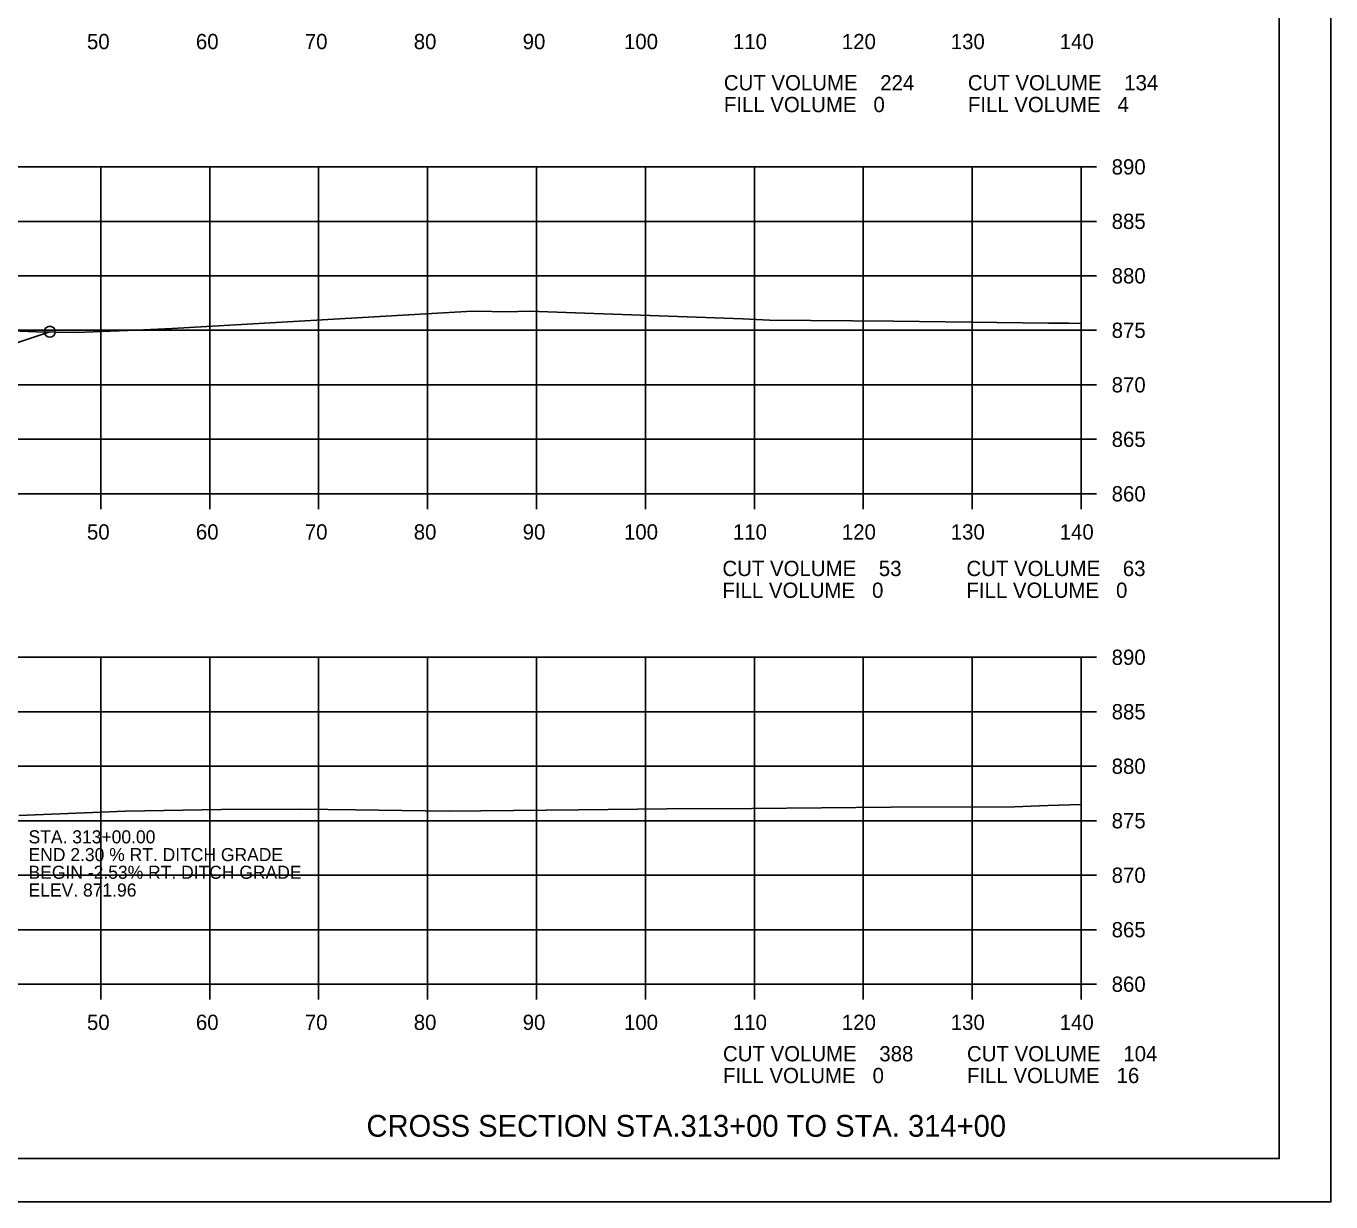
# Model space of a CAD drawing. Extents: x 1486524 to 1499135, y 326561 to 337924.
# Drawn here: x 1489026 to 1489145.8, y 335339.4 to 335447.3 of the extents above; entities that cross this region are included whole.
import ezdxf

# ---------------------------------------------------------------- set-up
doc = ezdxf.new("R2010")
doc.units = 0
for name, color, linetype in [('E_Const Align', 7, 'Continuous'), ('E_Const Align Station', 7, 'Continuous'), ('E_Ownership Information', 7, 'Continuous'), ('E_Property Line', 7, 'Continuous'), ('E_Proposed ROW Fig Annot', 7, 'Continuous'), ('E_Quarter Calls', 7, 'Continuous'), ('E_Title Sheet', 7, 'Continuous'), ('E_Tract Number', 7, 'Continuous')]:
    doc.layers.add(name, color=color, linetype=linetype)

msp = doc.modelspace()

# ---------------------------------------------------------------- linework, layer by layer
at = {"layer": 'E_Const Align'}
for p, q in [((1489122.89, 335404.34), (1489122.89, 335434.34)), ((1489124.29, 335434.34), (1489122.89, 335434.34)), ((1489124.29, 335429.34), (1489122.89, 335429.34)), ((1489124.29, 335424.34), (1489122.89, 335424.34)), ((1489124.29, 335419.34), (1489122.89, 335419.34)), ((1489124.29, 335414.34), (1489122.89, 335414.34)), ((1489124.29, 335409.34), (1489122.89, 335409.34)), ((1488842.89, 335404.34), (1489122.89, 335404.34)), ((1489032.89, 335402.94), (1489032.89, 335404.34)), ((1489042.89, 335402.94), (1489042.89, 335404.34)), ((1489052.89, 335402.94), (1489052.89, 335404.34)), ((1489062.89, 335402.94), (1489062.89, 335404.34)), ((1489072.89, 335402.94), (1489072.89, 335404.34)), ((1489082.89, 335402.94), (1489082.89, 335404.34)), ((1489092.89, 335402.94), (1489092.89, 335404.34)), ((1489102.89, 335402.94), (1489102.89, 335404.34)), ((1489112.89, 335402.94), (1489112.89, 335404.34)), ((1489122.89, 335402.94), (1489122.89, 335404.34)), ((1489124.29, 335404.34), (1489122.89, 335404.34)), ((1489122.89, 335359.34), (1489122.89, 335389.34)), ((1489124.29, 335389.34), (1489122.89, 335389.34)), ((1489124.29, 335384.34), (1489122.89, 335384.34)), ((1489124.29, 335379.34), (1489122.89, 335379.34)), ((1489124.29, 335374.34), (1489122.89, 335374.34)), ((1489124.29, 335369.34), (1489122.89, 335369.34)), ((1489124.29, 335364.34), (1489122.89, 335364.34)), ((1488842.89, 335359.34), (1489122.89, 335359.34)), ((1489032.89, 335357.94), (1489032.89, 335359.34)), ((1489042.89, 335357.94), (1489042.89, 335359.34)), ((1489052.89, 335357.94), (1489052.89, 335359.34)), ((1489062.89, 335357.94), (1489062.89, 335359.34)), ((1489072.89, 335357.94), (1489072.89, 335359.34)), ((1489082.89, 335357.94), (1489082.89, 335359.34)), ((1489092.89, 335357.94), (1489092.89, 335359.34)), ((1489102.89, 335357.94), (1489102.89, 335359.34)), ((1489112.89, 335357.94), (1489112.89, 335359.34)), ((1489122.89, 335357.94), (1489122.89, 335359.34)), ((1489124.29, 335359.34), (1489122.89, 335359.34))]:
    msp.add_line(p, q, dxfattribs=at)
at = {"layer": 'E_Ownership Information'}
for p, q in [((1488842.89, 335434.34), (1489122.89, 335434.34)), ((1489032.89, 335404.34), (1489032.89, 335434.34)), ((1489042.89, 335404.34), (1489042.89, 335434.34)), ((1489052.89, 335404.34), (1489052.89, 335434.34)), ((1489062.89, 335404.34), (1489062.89, 335434.34)), ((1489072.89, 335404.34), (1489072.89, 335434.34)), ((1489082.89, 335404.34), (1489082.89, 335434.34)), ((1489092.89, 335404.34), (1489092.89, 335434.34)), ((1489102.89, 335404.34), (1489102.89, 335434.34)), ((1489112.89, 335404.34), (1489112.89, 335434.34)), ((1489122.89, 335404.34), (1489122.89, 335434.34)), ((1488842.89, 335429.34), (1489122.89, 335429.34)), ((1488842.89, 335424.34), (1489122.89, 335424.34)), ((1488842.89, 335419.34), (1489122.89, 335419.34)), ((1488842.89, 335414.34), (1489122.89, 335414.34)), ((1488842.89, 335409.34), (1489122.89, 335409.34)), ((1488842.89, 335404.34), (1489122.89, 335404.34)), ((1488842.89, 335389.34), (1489122.89, 335389.34)), ((1489032.89, 335359.34), (1489032.89, 335389.34)), ((1489042.89, 335359.34), (1489042.89, 335389.34)), ((1489052.89, 335359.34), (1489052.89, 335389.34)), ((1489062.89, 335359.34), (1489062.89, 335389.34)), ((1489072.89, 335359.34), (1489072.89, 335389.34)), ((1489082.89, 335359.34), (1489082.89, 335389.34)), ((1489092.89, 335359.34), (1489092.89, 335389.34)), ((1489102.89, 335359.34), (1489102.89, 335389.34)), ((1489112.89, 335359.34), (1489112.89, 335389.34)), ((1489122.89, 335359.34), (1489122.89, 335389.34)), ((1488842.89, 335384.34), (1489122.89, 335384.34)), ((1488842.89, 335379.34), (1489122.89, 335379.34)), ((1488842.89, 335374.34), (1489122.89, 335374.34)), ((1488842.89, 335369.34), (1489122.89, 335369.34)), ((1488842.89, 335364.34), (1489122.89, 335364.34)), ((1488842.89, 335359.34), (1489122.89, 335359.34))]:
    msp.add_line(p, q, dxfattribs=at)
at = {"layer": 'E_Property Line'}
for q in [(1489141.07, 335548.8), (1488824.89, 335343.34)]:
    msp.add_line((1489141.07, 335343.34), q, dxfattribs=at)
at = {"layer": 'E_Quarter Calls'}
msp.add_line((1488812.48, 335339.37), (1489145.82, 335339.37), dxfattribs=at)
for points in [[(1488812.48, 335552.7), (1489145.82, 335552.7), (1489145.82, 335339.36), (1488812.48, 335339.36)], [(1489058.81, 335548.8), (1489058.81, 335538.92), (1489094.54, 335538.92), (1489094.54, 335536), (1489117.74, 335536), (1489117.74, 335511.67), (1489141.07, 335511.67), (1489141.07, 335343.34), (1488824.89, 335343.34), (1488824.89, 335548.8)]]:
    msp.add_lwpolyline(points, close=True, dxfattribs=at)
msp.add_circle((1489028.21, 335419.21), 0.5, dxfattribs=at)
at = {"layer": 'E_Title Sheet'}
msp.add_lwpolyline([(1488923.94, 335418.65), (1488939.92, 335413.32), (1488940.89, 335413.65), (1488945.81, 335414.88), (1488952.89, 335416.65), (1488958.89, 335416.91), (1488982.89, 335417.96), (1488994.89, 335418.49), (1489002.89, 335418.84), (1489009.06, 335417.29), (1489012.89, 335416.34), (1489016.23, 335415.22), (1489028.21, 335419.21)], dxfattribs=at)
at = {"layer": 'E_Tract Number'}
for points in [[(1489019.44, 335419.51), (1489026.98, 335419.2), (1489030.64, 335419.13), (1489036.13, 335419.36), (1489039.45, 335419.5), (1489066.47, 335421.07), (1489067.4, 335421.09), (1489070.12, 335421.05), (1489072.21, 335421.09), (1489091.82, 335420.4), (1489094.28, 335420.27), (1489105.7, 335420.18), (1489119.88, 335420.01), (1489121.77, 335419.99), (1489122.89, 335419.98)], [(1489025.37, 335374.82), (1489035.16, 335375.21), (1489043.97, 335375.38), (1489051.22, 335375.4), (1489056.28, 335375.33), (1489064.78, 335375.23), (1489076.77, 335375.33), (1489084.86, 335375.42), (1489092.66, 335375.46), (1489105.45, 335375.57), (1489116.76, 335375.6), (1489119.83, 335375.74), (1489122.89, 335375.84)]]:
    msp.add_lwpolyline(points, dxfattribs=at)

# ---------------------------------------------------------------- texts
at = {"layer": 'E_Const Align Station'}
for s, p in [('50', (1489031.62, 335445.14)), ('60', (1489041.62, 335445.14)), ('70', (1489051.62, 335445.14)), ('80', (1489061.62, 335445.14)), ('90', (1489071.62, 335445.14)), ('100', (1489080.92, 335445.14)), ('110', (1489090.92, 335445.14)), ('120', (1489100.92, 335445.14)), ('130', (1489110.92, 335445.14)), ('140', (1489120.92, 335445.14)), ('CUT VOLUME    224', (1489090.09, 335441.36)), ('CUT VOLUME    134', (1489112.49, 335441.36)), ('FILL VOLUME   0', (1489090.09, 335439.36)), ('FILL VOLUME   4', (1489112.49, 335439.36)), ('890', (1489125.69, 335433.64)), ('885', (1489125.69, 335428.64)), ('880', (1489125.69, 335423.64)), ('875', (1489125.69, 335418.64)), ('870', (1489125.69, 335413.64)), ('865', (1489125.69, 335408.64)), ('860', (1489125.69, 335403.64)), ('50', (1489031.62, 335400.14)), ('60', (1489041.62, 335400.14)), ('70', (1489051.62, 335400.14)), ('80', (1489061.62, 335400.14)), ('90', (1489071.62, 335400.14)), ('100', (1489080.92, 335400.14)), ('110', (1489090.92, 335400.14)), ('120', (1489100.92, 335400.14)), ('130', (1489110.92, 335400.14)), ('140', (1489120.92, 335400.14)), ('CUT VOLUME    53', (1489089.96, 335396.79)), ('CUT VOLUME    63', (1489112.36, 335396.79)), ('FILL VOLUME   0', (1489089.96, 335394.79)), ('FILL VOLUME   0', (1489112.36, 335394.79)), ('890', (1489125.69, 335388.64)), ('885', (1489125.69, 335383.64)), ('880', (1489125.69, 335378.64)), ('875', (1489125.69, 335373.64)), ('870', (1489125.69, 335368.64)), ('865', (1489125.69, 335363.64)), ('860', (1489125.69, 335358.64)), ('50', (1489031.62, 335355.14)), ('60', (1489041.62, 335355.14)), ('70', (1489051.62, 335355.14)), ('80', (1489061.62, 335355.14)), ('90', (1489071.62, 335355.14)), ('100', (1489080.92, 335355.14)), ('110', (1489090.92, 335355.14)), ('120', (1489100.92, 335355.14)), ('130', (1489110.92, 335355.14)), ('140', (1489120.92, 335355.14)), ('CUT VOLUME    388', (1489090.01, 335352.26)), ('CUT VOLUME    104', (1489112.41, 335352.26)), ('FILL VOLUME   0', (1489090.01, 335350.26)), ('FILL VOLUME   16', (1489112.41, 335350.26))]:
    msp.add_text(s, height=1.4, dxfattribs=at).set_placement(p)
at = {"layer": 'E_Proposed ROW Fig Annot'}
for s, height, p in [('STA. 313+00.00', 1.2, (1489026.26, 335372.26)), ('END 2.30 % RT. DITCH GRADE', 1.2, (1489026.26, 335370.63)), ('BEGIN -2.53% RT. DITCH GRADE', 1.2, (1489026.26, 335369.01)), ('ELEV. 871.96', 1.2, (1489026.26, 335367.38)), ('CROSS SECTION STA.313+00 TO STA. 314+00', 2, (1489057.28, 335345.34))]:
    msp.add_text(s, height=height, dxfattribs=at).set_placement(p)

doc.saveas('drawing.dxf')
